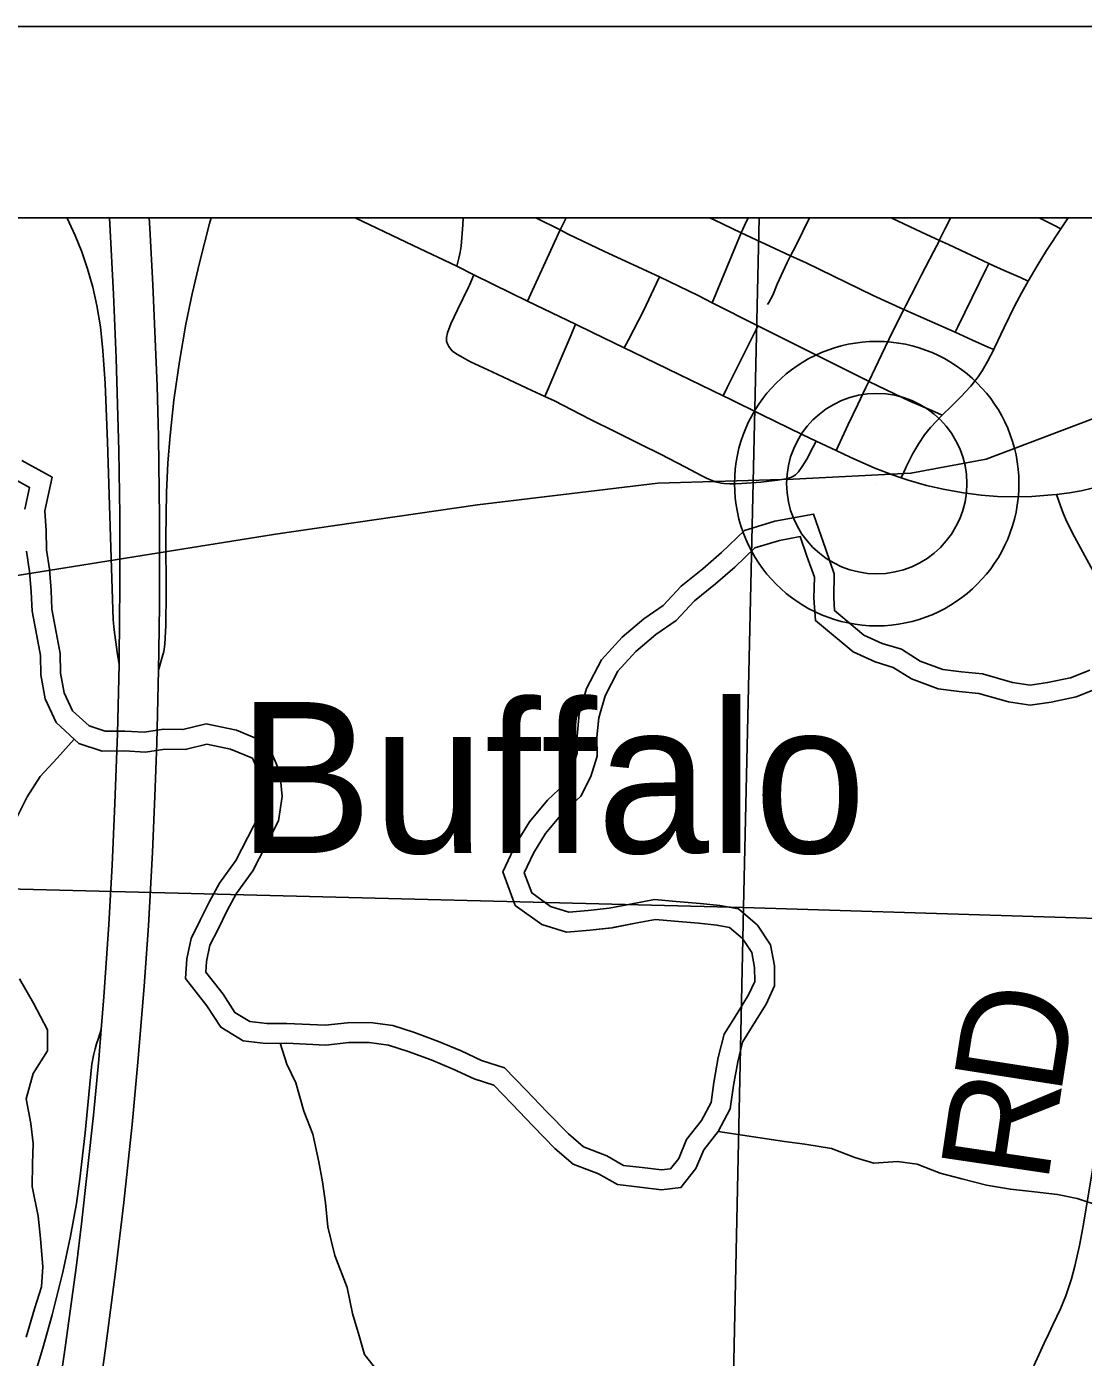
# Model space of a CAD drawing. Extents: x 0 to 34, y 0 to 22.
# Drawn here: x 8.087 to 8.64, y 20.304 to 21 of the extents above; entities that cross this region are included whole.
import ezdxf

# ---------------------------------------------------------------- set-up
doc = ezdxf.new("R2010")
doc.units = 0
for name, color, linetype in [('GM_X_Corporation', 7, 'Continuous'), ('GM_X_County_Road', 7, 'Continuous'), ('GM_X_County_Road_Text', 7, 'Continuous'), ('GM_X_Interchange_Ramps', 7, 'Continuous'), ('GM_X_Interstate_Route', 7, 'Continuous'), ('GM_X_Major_River', 7, 'Continuous'), ('GM_X_Minor_River', 7, 'Continuous'), ('GM_X_Rail_Line', 7, 'Continuous'), ('GM_X_State_Route', 7, 'Continuous'), ('GM_X_Township_Road', 7, 'Continuous'), ('GM_X_Unincorporated', 7, 'Continuous'), ('GM_X_Unincorporated_Location', 7, 'Continuous'), ('GM_X_Unincorporated_Text', 7, 'Continuous'), ('SH_Data', 7, 'Continuous')]:
    doc.layers.add(name, color=color, linetype=linetype)

msp = doc.modelspace()

# ---------------------------------------------------------------- linework, layer by layer
at = {"layer": 'GM_X_Corporation'}
for points in [[(7.97945, 19.53536), (8.40332, 19.52682), (8.9, 19.5152), (8.9, 20.9), (2.1, 20.9)], [(7.97945, 19.53536), (8.40332, 19.52682), (8.9, 19.5152), (8.9, 20.9), (3.38863, 20.9)]]:
    msp.add_lwpolyline(points, dxfattribs=at)
for points in [[(8.47026, 20.9), (7.45088, 20.9), (7.44368, 20.56496), (8.46216, 20.53916)], [(8.9, 20.52554), (8.9, 20.9), (8.47026, 20.9), (8.46216, 20.53916)], [(8.46216, 20.53916), (8.44047, 19.52563), (7.42308, 19.55263), (7.44368, 20.56496)], [(8.9, 19.51485), (8.9, 20.52554), (8.46216, 20.53916), (8.44047, 19.52563)]]:
    msp.add_lwpolyline(points, close=True, dxfattribs=at)
at = {"layer": 'GM_X_County_Road'}
for points in [[(8.31211, 20.87466), (8.31318, 20.87893), (8.31397, 20.88208), (8.31449, 20.88518), (8.31536, 20.89628), (8.31555, 20.9)], [(8.6259, 20.75531), (8.62804, 20.74926), (8.62941, 20.74541), (8.63123, 20.74089), (8.63522, 20.73305), (8.64386, 20.71732), (8.65159, 20.70387), (8.65782, 20.69312), (8.67244, 20.66862), (8.67646, 20.66276), (8.67999, 20.65825), (8.68268, 20.65521), (8.68539, 20.65232), (8.68634, 20.65153)], [(8.61407, 20.29943), (8.61948, 20.3113), (8.62189, 20.31635), (8.62402, 20.32084), (8.62794, 20.32925), (8.63073, 20.33613), (8.63374, 20.34492), (8.63555, 20.3515), (8.63798, 20.36241), (8.63972, 20.37156), (8.64442, 20.39976), (8.65524, 20.46915), (8.66209, 20.51275), (8.66633, 20.54102), (8.66916, 20.55944), (8.67758, 20.61032), (8.68145, 20.63298), (8.68319, 20.64061), (8.68481, 20.64677), (8.68634, 20.65153)]]:
    msp.add_lwpolyline(points, dxfattribs=at)
at = {"layer": 'GM_X_Interchange_Ramps'}
for points in [[(8.10822, 20.9), (8.1083, 20.89983), (8.11245, 20.89079), (8.11593, 20.88214), (8.119, 20.87333), (8.12168, 20.86375), (8.12384, 20.85405), (8.12569, 20.84301), (8.12702, 20.83064), (8.12812, 20.81327), (8.12935, 20.78282), (8.1312, 20.72752), (8.13231, 20.68976), (8.1327, 20.68627), (8.13302, 20.68311), (8.13374, 20.67807), (8.13449, 20.6728), (8.13542, 20.66634)], [(8.15607, 20.66328), (8.15799, 20.67022), (8.15879, 20.67314), (8.1594, 20.67687), (8.15993, 20.68675), (8.16001, 20.70414), (8.15998, 20.7327), (8.16026, 20.7563), (8.16099, 20.7718), (8.16212, 20.78604), (8.16416, 20.80455), (8.16706, 20.82484), (8.17038, 20.84443), (8.17363, 20.86024), (8.17763, 20.87715), (8.1828, 20.89697), (8.18369, 20.9)], [(8.12606, 20.47545), (8.12459, 20.47082), (8.12368, 20.46796), (8.1229, 20.46524), (8.122, 20.46175), (8.12126, 20.45726), (8.12047, 20.4504), (8.11777, 20.42132), (8.11493, 20.39726), (8.11312, 20.38435), (8.11005, 20.36722), (8.10606, 20.34838), (8.10043, 20.32609), (8.09562, 20.30873), (8.08964, 20.28913), (8.0864, 20.27907)]]:
    msp.add_lwpolyline(points, dxfattribs=at)
at = {"layer": 'GM_X_Interstate_Route'}
for points in [[(8.08207, 20.15828), (8.08957, 20.19859), (8.09674, 20.24023), (8.10142, 20.26905), (8.10723, 20.30902), (8.11314, 20.35211), (8.11583, 20.3737), (8.12198, 20.43053), (8.12478, 20.4596), (8.12606, 20.47545), (8.12743, 20.49243), (8.13009, 20.53024), (8.13185, 20.56126), (8.13326, 20.59355), (8.13457, 20.63019), (8.13542, 20.66634), (8.1355, 20.66996), (8.1359, 20.70787), (8.13579, 20.74454), (8.13528, 20.7781), (8.13391, 20.82656), (8.13255, 20.86009), (8.13061, 20.89671), (8.13038, 20.9)], [(8.12348, 20.27347), (8.12842, 20.30851), (8.13362, 20.34854), (8.13793, 20.38492), (8.14225, 20.42567), (8.14549, 20.46029), (8.14865, 20.49803), (8.15075, 20.52962), (8.15285, 20.56807), (8.15421, 20.59723), (8.15522, 20.62516), (8.15607, 20.66328), (8.1563, 20.67361), (8.1566, 20.69721), (8.15659, 20.74317), (8.1561, 20.7854), (8.1553, 20.8121), (8.15311, 20.86485), (8.15156, 20.89463), (8.15119, 20.9)]]:
    msp.add_lwpolyline(points, dxfattribs=at)
at = {"layer": 'GM_X_Major_River'}
for points in [[(8.08457, 20.77297), (8.10047, 20.76426), (8.09655, 20.74675), (8.09732, 20.7362), (8.09741, 20.72638), (8.09896, 20.71615), (8.09985, 20.70501), (8.1003, 20.69532), (8.10254, 20.68321), (8.10469, 20.67211), (8.10478, 20.66186), (8.10674, 20.65156), (8.11111, 20.64216), (8.11977, 20.63419), (8.12815, 20.6314), (8.13848, 20.63151), (8.14868, 20.63091), (8.1587, 20.6325), (8.16886, 20.63225), (8.18108, 20.63524), (8.19687, 20.63205), (8.21305, 20.62522), (8.21961, 20.61005), (8.2207, 20.59733), (8.21886, 20.58462), (8.21213, 20.57124), (8.20543, 20.55831), (8.19677, 20.54638), (8.19199, 20.53765), (8.18723, 20.52789), (8.18299, 20.51954), (8.18124, 20.51098), (8.18088, 20.50537), (8.18983, 20.49384), (8.19605, 20.4842), (8.20385, 20.47951), (8.21271, 20.47846), (8.22329, 20.47857), (8.24323, 20.47767), (8.25502, 20.4789), (8.26686, 20.47903), (8.27874, 20.47739), (8.29002, 20.47375), (8.30259, 20.46917), (8.31441, 20.46418), (8.325, 20.45919), (8.33704, 20.4553), (8.34842, 20.44367), (8.35947, 20.43205), (8.37056, 20.42078), (8.37842, 20.41399), (8.39071, 20.40921), (8.39943, 20.40429), (8.40911, 20.40314), (8.41923, 20.40189), (8.42392, 20.40247), (8.42823, 20.40791), (8.43229, 20.41778), (8.4401, 20.42775), (8.44514, 20.43717), (8.44668, 20.44765), (8.44893, 20.46068), (8.45197, 20.4729), (8.45879, 20.4838), (8.4648, 20.49356), (8.468, 20.50041), (8.46794, 20.50777), (8.4665, 20.51571), (8.4616, 20.52293), (8.45486, 20.52879), (8.44823, 20.53), (8.43852, 20.53098), (8.4261, 20.53198), (8.41611, 20.53288), (8.40658, 20.53113), (8.39377, 20.52872)], [(8.39339, 20.52865), (8.40658, 20.53113), (8.41611, 20.53288), (8.4261, 20.53198), (8.43852, 20.53098), (8.44823, 20.53), (8.45486, 20.52879), (8.4616, 20.52293), (8.4665, 20.51571), (8.46794, 20.50777), (8.468, 20.50041), (8.4648, 20.49356), (8.45879, 20.4838), (8.45197, 20.4729), (8.44893, 20.46068), (8.44668, 20.44765), (8.44514, 20.43717), (8.4401, 20.42775), (8.43229, 20.41778), (8.42823, 20.40791), (8.42392, 20.40247), (8.41923, 20.40189), (8.40911, 20.40314), (8.39943, 20.40429), (8.39071, 20.40921), (8.37842, 20.41399), (8.37056, 20.42078), (8.35947, 20.43205), (8.34842, 20.44367), (8.33704, 20.4553), (8.325, 20.45919), (8.31441, 20.46418), (8.30259, 20.46917), (8.29002, 20.47375), (8.27874, 20.47739), (8.26686, 20.47903), (8.25502, 20.4789), (8.24323, 20.47767), (8.22329, 20.47857), (8.21271, 20.47846), (8.20385, 20.47951), (8.19605, 20.4842), (8.18983, 20.49384), (8.18088, 20.50537), (8.18124, 20.51098), (8.18299, 20.51954), (8.18723, 20.52789), (8.19199, 20.53765), (8.19677, 20.54638), (8.20543, 20.55831), (8.21213, 20.57124), (8.21886, 20.58462), (8.2207, 20.59733), (8.21961, 20.61005), (8.21305, 20.62522), (8.19687, 20.63205), (8.18108, 20.63524), (8.16886, 20.63225), (8.1587, 20.6325), (8.14868, 20.63091), (8.13848, 20.63151), (8.12815, 20.6314), (8.11977, 20.63419), (8.11111, 20.64216), (8.10674, 20.65156), (8.10478, 20.66186), (8.10469, 20.67211), (8.10254, 20.68321), (8.1003, 20.69532), (8.09985, 20.70501), (8.09896, 20.71615), (8.09741, 20.72638), (8.09732, 20.7362), (8.09655, 20.74675), (8.10047, 20.76426), (8.08457, 20.77297)], [(8.07915, 20.76411), (8.08864, 20.75891), (8.0861, 20.74752)], [(8.39303, 20.52861), (8.38193, 20.52734), (8.36956, 20.52629), (8.35655, 20.53032), (8.34269, 20.54026), (8.33623, 20.55789), (8.34314, 20.57261), (8.35018, 20.58404), (8.35966, 20.59541), (8.36854, 20.60379), (8.37253, 20.61168), (8.3751, 20.61995), (8.37502, 20.62875), (8.37622, 20.64049), (8.38007, 20.65377), (8.38785, 20.66882), (8.39859, 20.68067), (8.41, 20.69026), (8.42002, 20.69722), (8.42949, 20.70727), (8.44078, 20.71642), (8.4506, 20.72498), (8.46271, 20.73646), (8.47844, 20.74127), (8.49876, 20.745), (8.50513, 20.72641), (8.50963, 20.7137), (8.50931, 20.7013), (8.50981, 20.69448), (8.52515, 20.68172), (8.53467, 20.67738), (8.54482, 20.67425), (8.55455, 20.66814), (8.56646, 20.66376), (8.57614, 20.66252), (8.58712, 20.66142), (8.60293, 20.65696), (8.61211, 20.65552), (8.62118, 20.65687), (8.63324, 20.65942), (8.64325, 20.66334)], [(8.64325, 20.66334), (8.63324, 20.65942), (8.62118, 20.65687), (8.61211, 20.65552), (8.60293, 20.65696), (8.58712, 20.66142), (8.57614, 20.66252), (8.56646, 20.66376), (8.55455, 20.66814), (8.54482, 20.67425), (8.53467, 20.67738), (8.52515, 20.68172), (8.50981, 20.69448), (8.50931, 20.7013), (8.50963, 20.7137), (8.50513, 20.72641), (8.49876, 20.745), (8.47844, 20.74127), (8.46271, 20.73646), (8.4506, 20.72498), (8.44078, 20.71642), (8.42949, 20.70727), (8.42002, 20.69722), (8.41, 20.69026), (8.39859, 20.68067), (8.38785, 20.66882), (8.38007, 20.65377), (8.37622, 20.64049), (8.37502, 20.62875), (8.3751, 20.61995), (8.37253, 20.61168), (8.36854, 20.60379), (8.35966, 20.59541), (8.35018, 20.58404), (8.34314, 20.57261), (8.33623, 20.55789), (8.34269, 20.54026), (8.35655, 20.53032), (8.36956, 20.52629), (8.38193, 20.52734), (8.39339, 20.52865)], [(8.39185, 20.53891), (8.3809, 20.53766), (8.3707, 20.5368), (8.36122, 20.53973), (8.35133, 20.54683), (8.34746, 20.55739), (8.35229, 20.56768), (8.35862, 20.57797), (8.36723, 20.58829), (8.37697, 20.59749), (8.38218, 20.60777), (8.38549, 20.61841), (8.3854, 20.62826), (8.38645, 20.6385), (8.38975, 20.6499), (8.39644, 20.66286), (8.4058, 20.67319), (8.41631, 20.68201), (8.42683, 20.68932), (8.43657, 20.69965), (8.44745, 20.70848), (8.45758, 20.7173), (8.46808, 20.72726), (8.4809, 20.73118), (8.49184, 20.73319), (8.49534, 20.723), (8.49921, 20.71205), (8.49893, 20.70106), (8.49979, 20.68932), (8.51959, 20.67286), (8.53098, 20.66767), (8.54045, 20.66474), (8.54995, 20.65878), (8.56399, 20.65362), (8.57496, 20.65222), (8.58518, 20.65119), (8.60071, 20.6468), (8.61207, 20.64503), (8.62302, 20.64666), (8.63623, 20.64945), (8.64715, 20.65373)], [(8.08704, 20.72555), (8.08865, 20.71496), (8.0895, 20.70436), (8.08997, 20.69413), (8.09234, 20.68127), (8.09433, 20.67107), (8.09442, 20.66084), (8.09679, 20.64836), (8.10257, 20.63592), (8.11438, 20.62505), (8.12652, 20.62101), (8.13824, 20.62113), (8.1492, 20.62049), (8.1594, 20.62211), (8.16998, 20.62184), (8.1813, 20.62462), (8.1938, 20.62209), (8.20518, 20.61729), (8.20942, 20.60748), (8.21026, 20.59764), (8.20884, 20.58777), (8.20289, 20.57596), (8.19657, 20.56377), (8.18798, 20.55194), (8.18277, 20.54241), (8.17794, 20.53251), (8.17311, 20.52299), (8.17094, 20.51236), (8.17027, 20.50212), (8.18136, 20.48784), (8.18864, 20.47655), (8.20042, 20.46947), (8.21215, 20.46808), (8.22311, 20.4682), (8.24353, 20.46727), (8.25562, 20.46854), (8.2662, 20.46865), (8.27642, 20.46724), (8.28666, 20.46394), (8.29879, 20.45952), (8.31018, 20.45471), (8.32118, 20.44952), (8.33142, 20.44622), (8.34095, 20.43647), (8.35202, 20.42484), (8.36346, 20.41321), (8.37298, 20.40498), (8.38626, 20.39981), (8.39614, 20.39423), (8.40787, 20.39284), (8.41922, 20.39144), (8.42942, 20.39269), (8.43727, 20.40262), (8.44134, 20.41251), (8.44882, 20.42206), (8.45514, 20.43387), (8.45692, 20.44601), (8.45909, 20.45854), (8.46164, 20.4688), (8.46761, 20.47833), (8.47394, 20.48863), (8.4784, 20.49814), (8.4783, 20.50875), (8.47632, 20.51972), (8.46943, 20.52988), (8.45952, 20.53848), (8.44968, 20.54028), (8.43946, 20.54131), (8.42698, 20.54231), (8.41563, 20.54333), (8.40468, 20.54132), (8.39185, 20.53891)]]:
    msp.add_lwpolyline(points, dxfattribs=at)
at = {"layer": 'GM_X_Minor_River'}
for points in [[(8.11201, 20.62723), (8.10311, 20.61736), (8.09412, 20.60779), (8.08741, 20.59711), (8.08147, 20.5853)], [(8.08333, 20.50197), (8.09062, 20.48916), (8.09792, 20.47522), (8.09802, 20.46424), (8.09056, 20.45241), (8.0869, 20.43911), (8.08928, 20.42626), (8.0905, 20.41566), (8.09022, 20.40505), (8.08994, 20.3933), (8.0931, 20.3778), (8.09434, 20.36607), (8.0956, 20.35131), (8.09494, 20.34069), (8.09126, 20.32929), (8.08685, 20.31447)], [(8.21971, 20.46816), (8.22321, 20.45721), (8.22783, 20.44741), (8.23212, 20.43268), (8.23676, 20.4206), (8.23991, 20.40624), (8.24189, 20.39565), (8.2435, 20.38468), (8.24474, 20.37219), (8.24827, 20.35707), (8.25484, 20.34047), (8.25761, 20.32686), (8.26111, 20.31515), (8.26385, 20.30533), (8.27608, 20.28992)], [(8.44882, 20.42206), (8.48364, 20.41674), (8.49424, 20.41534), (8.50824, 20.41321), (8.52038, 20.40841), (8.53024, 20.40548), (8.5427, 20.40637), (8.55292, 20.40496), (8.56506, 20.40017), (8.57643, 20.39725), (8.58931, 20.39398), (8.6018, 20.39184), (8.61429, 20.39045), (8.6264, 20.38906), (8.63662, 20.3869), (8.64951, 20.38286)]]:
    msp.add_lwpolyline(points, dxfattribs=at)
at = {"layer": 'GM_X_Rail_Line'}
msp.add_lwpolyline([(7.15378, 20.47014), (7.70298, 20.6401), (7.7933, 20.66371), (7.88362, 20.68116), (8.21721, 20.73452), (8.32292, 20.74991), (8.41735, 20.7612), (8.48817, 20.76325), (8.54976, 20.76632), (8.58903, 20.77378), (8.66693, 20.80326), (8.71799, 20.81574), (8.9, 20.84057)], dxfattribs=at)
at = {"layer": 'GM_X_State_Route'}
for points in [[(8.25884, 20.9), (8.25895, 20.89995), (8.28922, 20.88549), (8.31211, 20.87466), (8.32103, 20.87024)], [(8.32103, 20.87024), (8.34064, 20.86054), (8.34917, 20.85643), (8.37429, 20.84432), (8.38315, 20.84005), (8.39977, 20.83194), (8.40435, 20.82969), (8.42839, 20.81804), (8.45146, 20.80686), (8.45523, 20.80503), (8.47144, 20.79718), (8.4932, 20.78652), (8.50008, 20.78323), (8.50793, 20.77949)], [(8.50793, 20.77949), (8.51055, 20.77824), (8.51785, 20.77476), (8.53091, 20.76905), (8.54014, 20.76545), (8.5446, 20.76393), (8.54833, 20.76267), (8.55785, 20.76), (8.56749, 20.75778), (8.57723, 20.75603), (8.58643, 20.75485), (8.59505, 20.75419), (8.6037, 20.75396), (8.61297, 20.75419), (8.62346, 20.755), (8.6259, 20.75531), (8.63268, 20.75619), (8.63879, 20.75724), (8.65023, 20.75991)]]:
    msp.add_lwpolyline(points, dxfattribs=at)
at = {"layer": 'GM_X_Township_Road'}
for p, q in [((8.35356, 20.9), (8.36614, 20.89367)), ((8.36614, 20.89367), (8.36942, 20.9)), ((8.53928, 20.9), (8.53965, 20.89982)), ((8.53965, 20.89982), (8.53974, 20.9)), ((8.62821, 20.89424), (8.63205, 20.9)), ((8.44577, 20.85557), (8.46092, 20.89219)), ((8.44577, 20.85557), (8.46963, 20.84355)), ((8.54609, 20.85208), (8.57279, 20.84013))]:
    msp.add_line(p, q, dxfattribs=at)
for points in [[(8.4444, 20.9), (8.44672, 20.89887), (8.46092, 20.89219)], [(8.46092, 20.89219), (8.46257, 20.89603), (8.46449, 20.9)], [(8.48678, 20.88007), (8.48957, 20.88533), (8.49661, 20.9)], [(8.53965, 20.89982), (8.55525, 20.89243), (8.56459, 20.88814)], [(8.56459, 20.88814), (8.56492, 20.88881), (8.56762, 20.89437), (8.56982, 20.89882), (8.5704, 20.9)], [(8.6168, 20.9), (8.62453, 20.8961), (8.62821, 20.89424)], [(8.34917, 20.85643), (8.35179, 20.86217), (8.36614, 20.89367)], [(8.36614, 20.89367), (8.37046, 20.8915), (8.38935, 20.8824), (8.41822, 20.86912)], [(8.46092, 20.89219), (8.48151, 20.8825), (8.48678, 20.88007)], [(8.61113, 20.8669), (8.61571, 20.87489), (8.62058, 20.8828), (8.62821, 20.89424)], [(8.54609, 20.85208), (8.54714, 20.85414), (8.55277, 20.86519), (8.55532, 20.87015), (8.56162, 20.88218), (8.56459, 20.88814)], [(8.56459, 20.88814), (8.56933, 20.88596), (8.58447, 20.87884), (8.59055, 20.87601)], [(8.47469, 20.85464), (8.4754, 20.85567), (8.47739, 20.85951), (8.47981, 20.86523), (8.48176, 20.86981), (8.48493, 20.87656), (8.48678, 20.88007)], [(8.48678, 20.88007), (8.49483, 20.87637), (8.52993, 20.85931), (8.54609, 20.85208)], [(8.57279, 20.84013), (8.5742, 20.84299), (8.58917, 20.87323), (8.59055, 20.87601)], [(8.59055, 20.87601), (8.59121, 20.87571), (8.59854, 20.87243), (8.60703, 20.8687), (8.61113, 20.8669)], [(8.3079, 20.83274), (8.3072, 20.83403), (8.3068, 20.83538), (8.30666, 20.8365), (8.30666, 20.83743), (8.30719, 20.83983), (8.309, 20.8445), (8.31242, 20.85192), (8.31824, 20.86367), (8.31872, 20.8648), (8.32103, 20.87024)], [(8.39977, 20.83194), (8.40197, 20.83618), (8.40985, 20.8514), (8.41664, 20.86578), (8.41822, 20.86912)], [(8.41822, 20.86912), (8.43838, 20.8593), (8.44577, 20.85557)], [(8.59302, 20.83105), (8.59352, 20.83202), (8.59856, 20.84267), (8.60391, 20.85385), (8.60771, 20.86092), (8.61113, 20.8669)], [(8.51055, 20.77824), (8.51268, 20.78276), (8.51694, 20.79181), (8.52199, 20.80234), (8.52621, 20.81116), (8.52776, 20.81442), (8.53441, 20.82836), (8.53835, 20.83671), (8.5419, 20.8439), (8.54609, 20.85208)], [(8.35825, 20.80655), (8.35994, 20.81053), (8.36573, 20.82411), (8.37194, 20.83878), (8.37429, 20.84432)], [(8.45146, 20.80686), (8.45362, 20.81123), (8.46867, 20.8416), (8.46963, 20.84355)], [(8.46963, 20.84355), (8.49791, 20.8293), (8.52678, 20.8149), (8.52776, 20.81442)], [(8.57279, 20.84013), (8.58197, 20.83603), (8.59042, 20.83222), (8.59302, 20.83105)], [(8.3079, 20.83274), (8.30879, 20.8314), (8.30991, 20.83021), (8.31166, 20.82894), (8.315, 20.82705), (8.31938, 20.82472), (8.33058, 20.81938), (8.35143, 20.80973), (8.35825, 20.80655)], [(8.56611, 20.79679), (8.57073, 20.80127), (8.57335, 20.80387), (8.57639, 20.80694), (8.57812, 20.80872), (8.58105, 20.81194), (8.5849, 20.81686), (8.587, 20.81998), (8.58985, 20.82482), (8.59302, 20.83105)], [(8.52776, 20.81442), (8.53683, 20.81007), (8.54916, 20.80401), (8.55483, 20.80156), (8.55943, 20.7997), (8.56218, 20.7985), (8.56611, 20.79679)], [(8.35825, 20.80655), (8.36324, 20.80421), (8.38147, 20.79487), (8.39591, 20.78768), (8.40813, 20.78159), (8.4187, 20.77638), (8.43175, 20.76948), (8.43732, 20.76657), (8.44034, 20.76495), (8.44277, 20.76379), (8.44528, 20.76272), (8.44741, 20.76188)], [(8.5446, 20.76393), (8.54693, 20.76889), (8.54746, 20.77001), (8.55074, 20.77664), (8.55382, 20.78194), (8.55689, 20.78648), (8.55999, 20.79027), (8.56611, 20.79679)], [(8.44741, 20.76188), (8.45037, 20.76113), (8.4518, 20.761), (8.45491, 20.76079), (8.45793, 20.76086), (8.46117, 20.76093), (8.47115, 20.76166), (8.47983, 20.76281), (8.48436, 20.76344), (8.48571, 20.76375), (8.48682, 20.76415), (8.48826, 20.76479), (8.48937, 20.76551), (8.49096, 20.76718), (8.49287, 20.76988), (8.49527, 20.77378), (8.49852, 20.78018), (8.50008, 20.78323)]]:
    msp.add_lwpolyline(points, dxfattribs=at)
at = {"layer": 'GM_X_Unincorporated'}
for radius in [0.0744, 0.04716]:
    msp.add_circle((8.53183, 20.76092), radius, dxfattribs=at)
at = {"layer": 'GM_X_Unincorporated_Location'}
msp.add_line((8.53183, 20.76092), (8.53183, 20.76092), dxfattribs=at)
at = {"layer": 'SH_Data'}
for p, q in [((2, 21), (9, 21)), ((2.1, 20.9), (8.9, 20.9))]:
    msp.add_line(p, q, dxfattribs=at)

# ---------------------------------------------------------------- texts
at = {"layer": 'GM_X_County_Road_Text'}
for s, rotation, p in [('D', 81.14194, (8.62793, 20.43989)), ('R', 81.58231, (8.62112, 20.39384))]:
    msp.add_text(s, height=0.05682, rotation=rotation, dxfattribs=at).set_placement(p)
at = {"layer": 'GM_X_Unincorporated_Text'}
msp.add_text('Buffalo', height=0.078977, rotation=0.00001, dxfattribs=at).set_placement((8.19756, 20.5677))

doc.saveas('drawing.dxf')
